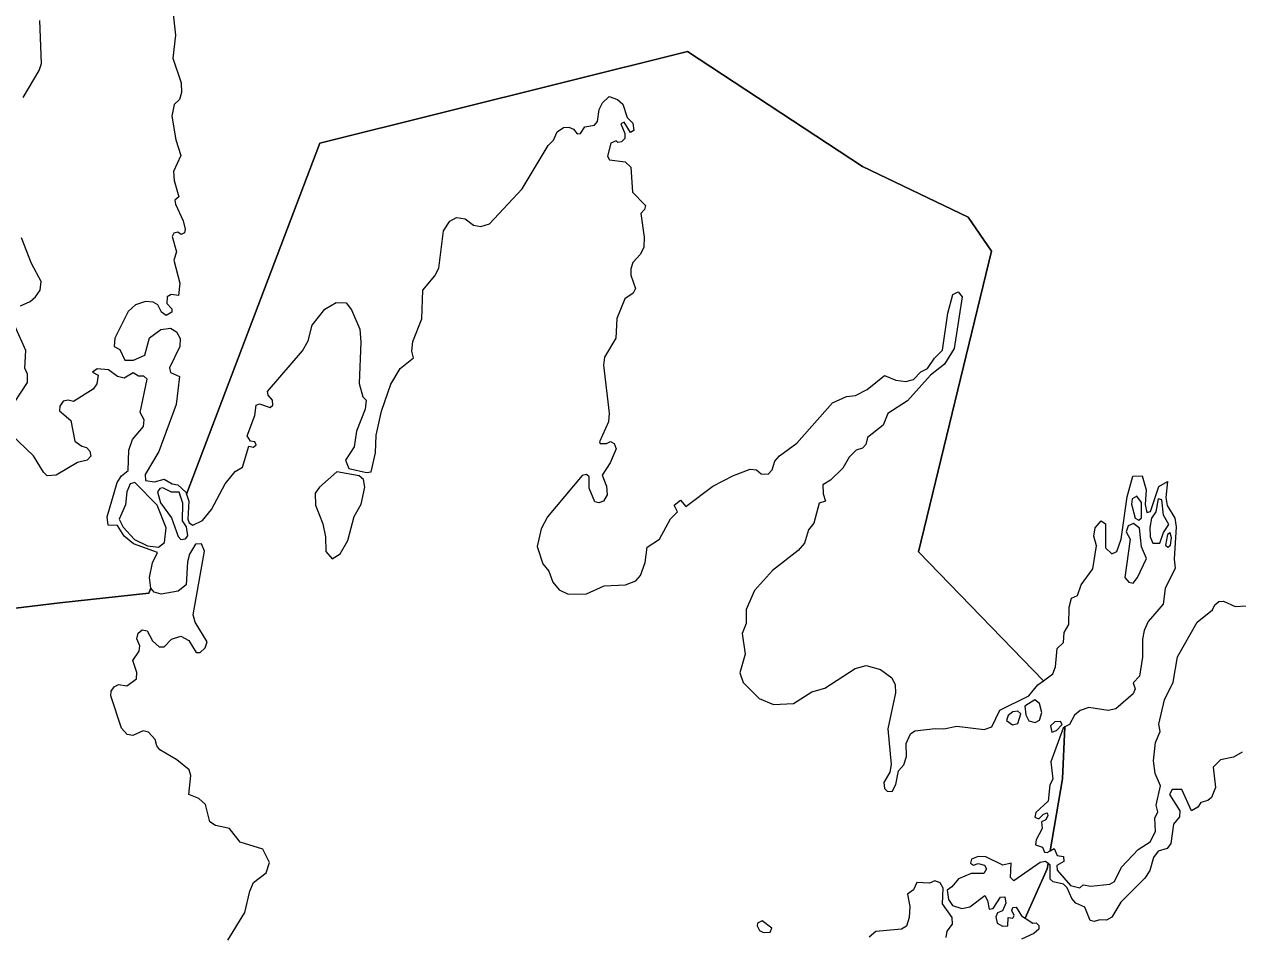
# Model space of a CAD drawing. Extents: x 369010 to 739155, y 6377141 to 6616555.
# Drawn here: x 480019 to 482333, y 6486365 to 6488102 of the extents above; entities that cross this region are included whole.
import ezdxf

# ---------------------------------------------------------------- set-up
doc = ezdxf.new("R2010")
doc.units = 0
doc.header["$LTSCALE"] = 40
doc.layers.add('1', color=7, linetype='Continuous', lineweight=13)

msp = doc.modelspace()

# ---------------------------------------------------------------- linework, layer by layer
at = {"layer": '1'}
for points in [[(480257.03, 6487017.6), (480087.06, 6486998.9), (479495.21, 6486928.06), (479404.02, 6486929.89), (479239.51, 6486885.36), (479176.45, 6487101.35), (479120.84, 6487235.07), (478798.77, 6487804.57), (478537.28, 6488026.35), (478305.07, 6488311.35), (477788.04, 6488672.81), (477740.54, 6488835.33), (477567.59, 6489014.41)], [(480299.89, 6488149.82), (480307.51, 6488080.8), (480302.71, 6488037.27), (480318.26, 6487989.94), (480318.76, 6487972.06), (480315.29, 6487958.33), (480305.36, 6487948.73), (480300.56, 6487926.72), (480308.17, 6487881.7), (480317.77, 6487851.58), (480303.87, 6487821.46), (480305.02, 6487804.24), (480314.13, 6487772.63), (480306.51, 6487766.51), (480307.34, 6487758.89), (480322.07, 6487727.28), (480326.37, 6487711.23), (480324.88, 6487703.95), (480318.6, 6487701.3), (480311.98, 6487705.44), (480304.36, 6487703.62), (480301.05, 6487697.16), (480309.82, 6487668.2), (480304.36, 6487652.48), (480315.78, 6487608.29), (480313.63, 6487584.62), (480299.07, 6487586.44), (480291.45, 6487582.3), (480291.12, 6487569.72), (480300.39, 6487559.46), (480300.39, 6487553.01), (480289.8, 6487546.88), (480281.03, 6487553.01), (480273.74, 6487566.74), (480264.97, 6487572.04), (480250.41, 6487573.53), (480231.38, 6487567.08), (480217.64, 6487554.17), (480191.65, 6487503.36), (480190.66, 6487487.3), (480201.25, 6487482.01), (480210.85, 6487461.81), (480227.24, 6487461.48), (480248.92, 6487471.41), (480258.02, 6487504.18), (480279.37, 6487520.24), (480298.07, 6487522.39), (480309.49, 6487515.27), (480316.78, 6487503.03), (480316.11, 6487487.8), (480296.25, 6487447.25), (480298.24, 6487437.82), (480315.12, 6487430.2), (480309, 6487376.75), (480276.06, 6487287.54), (480250.08, 6487243.68), (480250.41, 6487232.26), (480267.29, 6487229.94), (480286.32, 6487234.58), (480301.22, 6487226.14), (480311.81, 6487224.15), (480327.86, 6487209.26), (480328.69, 6487206.44), (480582.57, 6487875.41), (481283.98, 6488049.85), (481617.47, 6487830.89), (481818.72, 6487734.07), (481863.58, 6487669.52), (481724.22, 6487096.22), (481962.55, 6486850.44), (481980.75, 6486863.85), (481985.22, 6486876.76), (481988.7, 6486911.85), (482000.61, 6486923.6), (482001.94, 6486942.3), (482010.71, 6486958.02), (482011.37, 6486990.79), (482016, 6487008), (482027.76, 6487012.97), (482034.71, 6487033.16), (482056.55, 6487063.94), (482063.5, 6487107.47), (482058.87, 6487126.17), (482061.19, 6487141.9)], [(480017.05, 6487962.46), (480047.83, 6488013.94), (480051.97, 6488027.34), (480048.99, 6488108.94)], [(481494.67, 6487099.03), (481446.17, 6487060.96), (481411.58, 6487022.4), (481396.03, 6486986.16), (481396.03, 6486959.51), (481388.08, 6486940.48), (481393.88, 6486901.25), (481383.61, 6486865.67), (481389.74, 6486846.97), (481420.69, 6486816.85), (481447.66, 6486805.1), (481486.06, 6486806.92), (481521.15, 6486829.09), (481545.81, 6486836.38), (481603.57, 6486873.78), (481624.59, 6486879.9), (481651.73, 6486871.79), (481673.41, 6486856.24), (481679.54, 6486842.5), (481680.2, 6486827.27), (481666.13, 6486758.59), (481672.42, 6486690.73), (481669.44, 6486676.5), (481658.02, 6486656.31), (481659.51, 6486645.22), (481664.47, 6486640.25), (481674.4, 6486639.59), (481681.19, 6486652.83), (481685.99, 6486678.82), (481696.58, 6486690.24), (481701.22, 6486706.29), (481700.89, 6486730.78), (481709.16, 6486749.32), (481717.6, 6486755.11), (481756.16, 6486759.75), (481772.88, 6486758.59), (481797.54, 6486763.88), (481849.34, 6486757.76), (481863.91, 6486762.73), (481879.46, 6486794.34), (481934.91, 6486821.81), (481952.12, 6486842.83), (481962.55, 6486850.44), (481724.22, 6487096.22), (481863.58, 6487669.52), (481818.72, 6487734.07), (481617.47, 6487830.89), (481283.98, 6488049.85), (480582.57, 6487875.41), (480328.69, 6487206.44)], [(480328.69, 6487206.44), (480332.83, 6487192.87), (480331.34, 6487158.28), (480333.99, 6487151.33), (480340.61, 6487146.86), (480359.31, 6487155.96), (480376.19, 6487176.98), (480402.34, 6487226.14), (480421.54, 6487249.31), (480435.28, 6487257.75), (480447.36, 6487297.8), (480456.13, 6487295.81), (480461.59, 6487300.45), (480458.61, 6487305.74), (480450.67, 6487307.4), (480444.54, 6487317.33), (480458.61, 6487356.22), (480461.43, 6487375.92), (480467.55, 6487378.24), (480488.24, 6487371.45), (480493.53, 6487375.92), (480492.37, 6487385.52), (480484.43, 6487394.62), (480482.94, 6487401.57), (480549.97, 6487479.36), (480560.89, 6487498.39), (480568.01, 6487528.18), (480592.5, 6487558.97), (480614.19, 6487571.21), (480632.89, 6487570.55), (480643.48, 6487557.48), (480658.87, 6487520.9), (480661.02, 6487495.74), (480657.55, 6487416.8), (480664.66, 6487391.97), (480671.28, 6487385.19), (480669.3, 6487367.97), (480652.91, 6487326.43), (480648.28, 6487296.64), (480631.56, 6487270.66), (480638.02, 6487254.77), (480671.62, 6487247.49), (480680.72, 6487248.98), (480688.83, 6487284.89), (480690.32, 6487318.82), (480700.41, 6487364.17), (480717.96, 6487415.97), (480735.83, 6487445.43), (480761.15, 6487465.95), (480758.17, 6487478.86), (480759.99, 6487496.9), (480777.54, 6487540.26), (480779.36, 6487594.88), (480802.2, 6487622.02), (480809.81, 6487636.75), (480818.58, 6487708.08), (480830.83, 6487726.79), (480843.57, 6487733.74), (480859.63, 6487731.09), (480876.01, 6487719.17), (480890.08, 6487716.53), (480906.47, 6487721.16), (480968.36, 6487788.19), (481018.02, 6487870.94), (481028.11, 6487880.87), (481035.39, 6487896.93), (481047.14, 6487904.87), (481057.41, 6487905.7), (481066.67, 6487901.56), (481073.79, 6487893.12), (481079.58, 6487893.78), (481088.02, 6487906.52), (481106.73, 6487909.5), (481112.02, 6487916.29), (481115.5, 6487939.29), (481121.95, 6487952.2), (481134.53, 6487963.95), (481150.42, 6487958.33), (481160.85, 6487949.22), (481169.12, 6487924.4), (481179.55, 6487913.31), (481181.7, 6487899.24), (481175.24, 6487895.77), (481163.16, 6487915.3), (481157.04, 6487912.15), (481164.16, 6487893.78), (481164.16, 6487884.35), (481158.2, 6487877.4), (481151.25, 6487876.73), (481147.77, 6487879.71), (481137.51, 6487875.24), (481131.55, 6487850.09), (481135.03, 6487843.14), (481164.82, 6487839.66), (481175.91, 6487829.4), (481178.89, 6487782.07), (481203.71, 6487756.58), (481201.73, 6487748.63), (481195.1, 6487741.35), (481201.23, 6487696)], [(480011.92, 6487565.09), (480030.29, 6487573.53), (480040.55, 6487581.97), (480049.32, 6487595.21), (480051.31, 6487611.27), (480032.77, 6487645.52), (480013.74, 6487694.84)], [(481201.23, 6487696), (481200.9, 6487676.8), (481194.28, 6487663.56), (481179.88, 6487647.51), (481175.58, 6487635.59), (481176.07, 6487623.51), (481185.01, 6487597.86), (481180.04, 6487589.58), (481164.32, 6487578.5), (481149.09, 6487541.09), (481147.27, 6487503.69), (481125.76, 6487467.44), (481123.44, 6487451.88), (481134.2, 6487360.69), (481133.54, 6487344.31), (481116.32, 6487305.74), (481117.15, 6487302.43), (481129.73, 6487302.43), (481137.34, 6487306.24), (481144.13, 6487302.77), (481147.61, 6487292.84), (481136.19, 6487266.19), (481121.29, 6487242.52), (481129.73, 6487221.5), (481130.39, 6487205.12), (481123.61, 6487192.87), (481114.84, 6487189.56), (481107.06, 6487191.71), (481096.3, 6487217.7), (481096.3, 6487239.05), (481091, 6487243.68), (481083.06, 6487241.69), (481017.02, 6487163.25), (481004.94, 6487140.24), (480997, 6487106.64), (481008.09, 6487073.54), (481019.17, 6487059.47), (481027.12, 6487038.46), (481038.87, 6487023.56), (481056.41, 6487015.62), (481091, 6487015.95), (481125.26, 6487031.67), (481165.65, 6487033.16), (481185.17, 6487040.77), (481194.44, 6487051.37), (481203.21, 6487076.19), (481207.02, 6487105.15), (481230.69, 6487120.38), (481251.71, 6487158.94), (481265.11, 6487172.35), (481258.16, 6487184.93), (481270.24, 6487194.86), (481280.84, 6487182.94), (481332.31, 6487221.17), (481371.86, 6487241.69), (481403.47, 6487253.61), (481415.23, 6487252.45), (481424.49, 6487244.84), (481437.4, 6487244.34), (481445.02, 6487252.78), (481450.31, 6487268.84), (481459.08, 6487279.1), (481492.52, 6487303.59), (481560.04, 6487380.22), (481587.18, 6487392.3), (481604.4, 6487394.29), (481626.57, 6487405.71), (481659.67, 6487432.36), (481681.36, 6487423.58), (481699.89, 6487420.6), (481714.79, 6487424.74), (481728.52, 6487439.64), (481741.43, 6487445.43), (481754.84, 6487465.29), (481770.07, 6487480.52), (481780, 6487551.35), (481789.6, 6487586.94), (481800.19, 6487591.9), (481807.47, 6487581.97), (481792.41, 6487483.83), (481774.04, 6487453.71), (481747.39, 6487433.18), (481703.2, 6487384.36), (481666.13, 6487360.03), (481657.03, 6487337.85), (481627.24, 6487314.19), (481623.93, 6487300.78), (481617.47, 6487293.99), (481605.72, 6487290.19), (481592.31, 6487276.78), (481580.23, 6487255.43), (481556.23, 6487232.59), (481542, 6487223.82), (481542.5, 6487207.1), (481546.97, 6487192.54), (481534.88, 6487188.73), (481524.95, 6487150.67), (481514.86, 6487137.92), (481506.75, 6487112.44), (481494.67, 6487099.03)], [(479987.92, 6487361.52), (480025.16, 6487419.11), (480025.16, 6487435.17), (480020.19, 6487446.59), (480022.51, 6487480.02), (480001.32, 6487526.69)], [(479495.21, 6486928.06), (480087.06, 6486998.9), (480257.03, 6487017.6), (480260.5, 6487026.7), (480260.5, 6487026.7), (480258.35, 6487047.56), (480263.98, 6487075.03), (480273.41, 6487094.89), (480227.24, 6487111.28), (480209.69, 6487126.17), (480197.12, 6487146.36), (480179.24, 6487146.86), (480177.59, 6487163.25), (480196.12, 6487228.45), (480204.89, 6487241.36), (480217.14, 6487250.96), (480218.63, 6487290.19), (480225.58, 6487310.38), (480246.6, 6487335.2), (480247.76, 6487348.11), (480240.15, 6487361.85), (480253.88, 6487425.57), (480247.43, 6487430.87), (480236.84, 6487430.87), (480226.91, 6487437.32), (480209.69, 6487427.39), (480197.12, 6487430.53), (480179.74, 6487443.11), (480158.06, 6487444.93), (480149.29, 6487438.98), (480160.37, 6487433.18), (480157.56, 6487416.47), (480150.44, 6487406.04), (480113.04, 6487382.54), (480102.78, 6487385.19), (480093.18, 6487383.2), (480087.06, 6487374.1), (480086.72, 6487365), (480108.24, 6487346.62), (480115.85, 6487306.9), (480128.76, 6487297.47), (480138.03, 6487294.82), (480144.15, 6487288.2), (480145.98, 6487278.44), (480139.19, 6487270.66), (480120.82, 6487266.52), (480080.1, 6487242.19), (480063.22, 6487241.36), (480055.94, 6487247.82), (480036.74, 6487279.43), (479993.71, 6487320.64)], [(482061.19, 6487141.9), (482072.61, 6487155.47), (482080.55, 6487149.51), (482080.55, 6487104), (482093.13, 6487092.58), (482102.73, 6487096.88), (482110.67, 6487120.38), (482122.09, 6487200.98), (482133.18, 6487240.21), (482150.72, 6487241.36), (482158.34, 6487214.72), (482156.52, 6487186.75), (482159.83, 6487171.52), (482166.45, 6487173.01), (482182.83, 6487220.68), (482198.89, 6487230.61), (482195.74, 6487199.82), (482198.22, 6487184.6), (482212.79, 6487160.1), (482215.44, 6487144.05), (482211.96, 6487082.31), (482213.78, 6487065.1), (482194.91, 6487026.21), (482191.11, 6486996.58), (482162.14, 6486963.65), (482154.53, 6486946.6), (482151.55, 6486929.72), (482151.55, 6486895.46), (482145.59, 6486859.55), (482133.35, 6486846.31), (482137.15, 6486835.22), (482133.35, 6486825.29), (482100.41, 6486797.15), (482086.01, 6486793.68), (482049.27, 6486799.8), (482032.56, 6486794.01), (482021.96, 6486784.9), (482012.03, 6486767.36), (482003.26, 6486762.4), (481998.79, 6486663.42), (481975.62, 6486526.39), (481983.07, 6486530.52), (481988.7, 6486517.45), (482000.94, 6486515.63), (482001.27, 6486505.7), (481988.37, 6486498.09), (481988.7, 6486489.31), (482014.02, 6486460.35), (482032.06, 6486456.05), (482038.51, 6486461.51), (482052.58, 6486459.19), (482089.16, 6486462.67), (482098.26, 6486467.63), (482111.17, 6486495.44), (482143.11, 6486529.03), (482165.95, 6486543.43), (482176.38, 6486563.29), (482174.72, 6486588.45), (482180.52, 6486600.7), (482177.7, 6486613.61), (482185.65, 6486650.18), (482175.39, 6486673.52), (482172.24, 6486697.85), (482175.88, 6486732.6), (482185.15, 6486753.95), (482182.83, 6486768.02), (482193.42, 6486813.87), (482209.64, 6486847.8), (482218.09, 6486896.29), (482255.49, 6486962.16), (482284.62, 6486985.83), (482289.58, 6486995.42), (482297.2, 6487001.55), (482305.97, 6487002.21), (482327.98, 6486992.28), (482349.33, 6486993.11)], [(480407.47, 6486356.25), (480439.74, 6486408.88), (480449.34, 6486449.59), (480456.63, 6486465.98), (480480.62, 6486484.68), (480486.75, 6486503.88), (480474, 6486529.7), (480430.81, 6486543.1), (480410.28, 6486569.09), (480383.64, 6486574.38), (480373.21, 6486581.66), (480364.77, 6486614.43), (480352.03, 6486625.85), (480332.99, 6486633.8), (480336.8, 6486670.04), (480333.82, 6486680.8), (480310.49, 6486699.83), (480277.88, 6486718.54), (480271.76, 6486726.15), (480268.78, 6486738.73), (480256.2, 6486752.8), (480245.94, 6486754.78), (480226.41, 6486746.34), (480215.49, 6486748.33), (480204.4, 6486760.08), (480184.37, 6486821.81), (480184.7, 6486830.58), (480190.5, 6486839.02), (480198.77, 6486843.66), (480215.16, 6486840.51), (480233.2, 6486853.92), (480233.86, 6486866.17), (480226.24, 6486889.01), (480238.16, 6486906.88), (480239.32, 6486917.14), (480233.86, 6486930.22), (480236.17, 6486941.3), (480243.79, 6486947.76), (480253.72, 6486945.44), (480263.65, 6486926.41), (480276.39, 6486914.99), (480286.32, 6486914.99), (480299.73, 6486929.72), (480317.6, 6486935.51), (480332.83, 6486927.07), (480346.9, 6486904.56), (480354.51, 6486904.56), (480364.11, 6486913), (480367.92, 6486924.42), (480345.24, 6486962.16), (480341.44, 6486976.39), (480362.79, 6487097.21), (480356.99, 6487111.28), (480345.57, 6487110.95), (480334.48, 6487091.91), (480330.68, 6487077.02), (480327.7, 6487033.16), (480312.8, 6487021.24), (480280.03, 6487015.29), (480267.12, 6487019.42), (480260.67, 6487026.7), (480260.5, 6487026.7), (480260.5, 6487026.7), (480257.03, 6487017.6)], [(482341.22, 6486714.23), (482324.84, 6486704.8), (482300.18, 6486699.83), (482286.44, 6486685.77)], [(482286.44, 6486685.77), (482290.74, 6486647.2), (482283.13, 6486628.17), (482275.85, 6486622.38), (482262.94, 6486618.57), (482256.81, 6486609.8), (482244.9, 6486602.52), (482226.19, 6486643.07), (482207.66, 6486643.07), (482203.02, 6486633.8), (482222.39, 6486602.52), (482221.73, 6486591.1), (482210.31, 6486577.36), (482205.18, 6486540.45), (482198.22, 6486530.86), (482181.01, 6486525.56), (482172.24, 6486513.64), (482165.12, 6486488.98), (482155.86, 6486474.09), (482110.01, 6486428.24), (482093.13, 6486400.11), (482082.87, 6486394.31), (482069.96, 6486394.81), (482059.2, 6486391.34), (482051.59, 6486393.65), (482041.66, 6486418.81), (482024.11, 6486426.75), (482016.5, 6486435.19), (482007.9, 6486455.72), (482000.78, 6486463), (481980.92, 6486467.14), (481975.62, 6486472.6), (481975.13, 6486498.91), (481971.32, 6486502.06), (481969.66, 6486492.13), (481927.63, 6486397.79), (481942.02, 6486388.19), (481948.48, 6486389.35), (481953.44, 6486383.72), (481953.44, 6486377.27), (481944.34, 6486368.83), (481920.67, 6486358.07)], [(481777.02, 6486361.21), (481779, 6486373.46), (481789.26, 6486386.37), (481788.6, 6486398.95), (481769.9, 6486425.59), (481771.06, 6486455.05), (481765.6, 6486465.65), (481755.67, 6486469.45), (481745.07, 6486464.49), (481721.08, 6486465.98), (481714.62, 6486452.24), (481703.53, 6486443.97), (481708, 6486419.97), (481706.51, 6486399.28), (481701.55, 6486382.89), (481692.11, 6486377.1), (481642.79, 6486372.63), (481630.21, 6486361.54)]]:
    msp.add_lwpolyline(points, dxfattribs=at)
for points in [[(480615.34, 6487248.65), (480581.91, 6487219.68), (480573.97, 6487207.77), (480574.3, 6487185.26), (480588.86, 6487149.51), (480593.33, 6487124.68), (480594.16, 6487096.88), (480606.08, 6487082.65), (480621.63, 6487092.58), (480636.53, 6487117.73), (480648.45, 6487163.58), (480661.85, 6487187.24), (480668.8, 6487219.68), (480665.99, 6487234.08), (480658.04, 6487241.03)], [(480275.07, 6487105.15), (480286.49, 6487113.93), (480289.63, 6487141.9), (480272.75, 6487184.93), (480230.38, 6487228.45), (480221.28, 6487226.14), (480214.82, 6487210.41), (480212.51, 6487185.75), (480200.26, 6487158.61), (480208.04, 6487143.39), (480229.72, 6487120.05), (480254.05, 6487107.97)], [(480318.1, 6487120.05), (480326.54, 6487120.88), (480331.17, 6487126.5), (480328.53, 6487143.72), (480321.24, 6487155.14), (480321.91, 6487188.73), (480314.79, 6487209.75), (480300.22, 6487209.75), (480283.51, 6487218.52), (480277.72, 6487217.03), (480273.58, 6487210.41), (480279.21, 6487189.89), (480299.89, 6487161.26), (480312.47, 6487125.51)], [(482144.6, 6487156.29), (482149.24, 6487161.26), (482149.24, 6487190.55), (482140.79, 6487202.47), (482131.69, 6487197.51), (482130.53, 6487187.24), (482137.48, 6487160.1)], [(482181.34, 6487197.17), (482176.71, 6487172.68), (482168.6, 6487160.43), (482165.62, 6487142.56), (482165.95, 6487125.01), (482170.92, 6487112.44), (482184.65, 6487112.77), (482191.6, 6487133.12), (482201.53, 6487148.35), (482191.6, 6487165.89), (482188.13, 6487195.19)], [(482134.34, 6487150.17), (482123.91, 6487146.03), (482120.11, 6487134.12), (482127.72, 6487120.55), (482117.46, 6487047.56), (482125.07, 6487038.12), (482133.35, 6487036.64), (482142.12, 6487047.23), (482159.17, 6487083.8), (482149.24, 6487105.65), (482145.76, 6487141.4)], [(482204.18, 6487132.3), (482198.89, 6487129.32), (482195.41, 6487108.63), (482199.88, 6487104.82), (482204.51, 6487108.63), (482206.83, 6487123.19)], [(481946.33, 6486813.87), (481927.29, 6486802.12), (481928.78, 6486785.57), (481934.58, 6486773.81), (481946.82, 6486770.84), (481955.1, 6486775.3), (481959.73, 6486789.87), (481955.1, 6486806.92)], [(481913.72, 6486792.52), (481904.29, 6486791.03), (481895.02, 6486784.41), (481892.37, 6486774.64), (481903.79, 6486766.2), (481913.72, 6486768.85), (481919.52, 6486787.55)], [(482003.26, 6486762.4), (481999.95, 6486760.41), (481976.78, 6486696.03), (481980.59, 6486662.76), (481974.46, 6486651.84), (481971.48, 6486620.89), (481947.98, 6486599.54), (481946.33, 6486590.77), (481953.94, 6486587.62), (481962.38, 6486596.39), (481969.33, 6486598.71), (481970.82, 6486593.42), (481967.02, 6486585.47), (481958.57, 6486581.66), (481960.06, 6486569.09), (481948.64, 6486547.24), (481947.49, 6486537.81), (481960.89, 6486533.17), (481964.7, 6486523.57), (481969.66, 6486523.24), (481975.62, 6486526.39), (481998.79, 6486663.42)], [(481995.15, 6486772.99), (481984.06, 6486772.33), (481975.79, 6486764.71), (481978.44, 6486752.8), (481987.54, 6486755.44), (481998.3, 6486766.86)], [(481927.63, 6486397.79), (481969.66, 6486492.13), (481971.32, 6486502.06), (481966.35, 6486506.03), (481956.42, 6486503.88), (481906.11, 6486469.12), (481899.49, 6486475.25), (481900.98, 6486502.72), (481885.42, 6486499.24), (481852.65, 6486514.8), (481838.09, 6486515.3), (481825.18, 6486510.33), (481823.69, 6486502.72), (481828.99, 6486498.91), (481838.09, 6486501.89), (481850, 6486498.91), (481853.81, 6486491.96), (481849.18, 6486482.86), (481824.68, 6486482.86), (481800.68, 6486472.93), (481788.11, 6486457.7), (481778.67, 6486451.58), (481781.32, 6486433.7), (481789.26, 6486422.12), (481806.64, 6486416.49), (481822.2, 6486419.47), (481850.5, 6486441.32), (481856.13, 6486431.72), (481859.27, 6486415.33), (481866.89, 6486416.16), (481880.62, 6486437.84), (481889.06, 6486438.67), (481890.88, 6486426.75), (481884.76, 6486411.86), (481874.83, 6486408.05), (481871.52, 6486400.44), (481874.5, 6486388.69), (481884.76, 6486382.56), (481894.36, 6486383.23), (481895.52, 6486398.95), (481904.29, 6486397.79), (481906.61, 6486403.09), (481902.3, 6486412.35), (481904.29, 6486418.31), (481910.74, 6486419.14), (481920.67, 6486402.42)], [(481428.63, 6486370.65), (481441.21, 6486371.14), (481444.52, 6486379.09), (481426.31, 6486393.16), (481417.21, 6486388.19), (481416.38, 6486383.23), (481421.02, 6486374.45)]]:
    msp.add_lwpolyline(points, close=True, dxfattribs=at)

doc.saveas('drawing.dxf')
